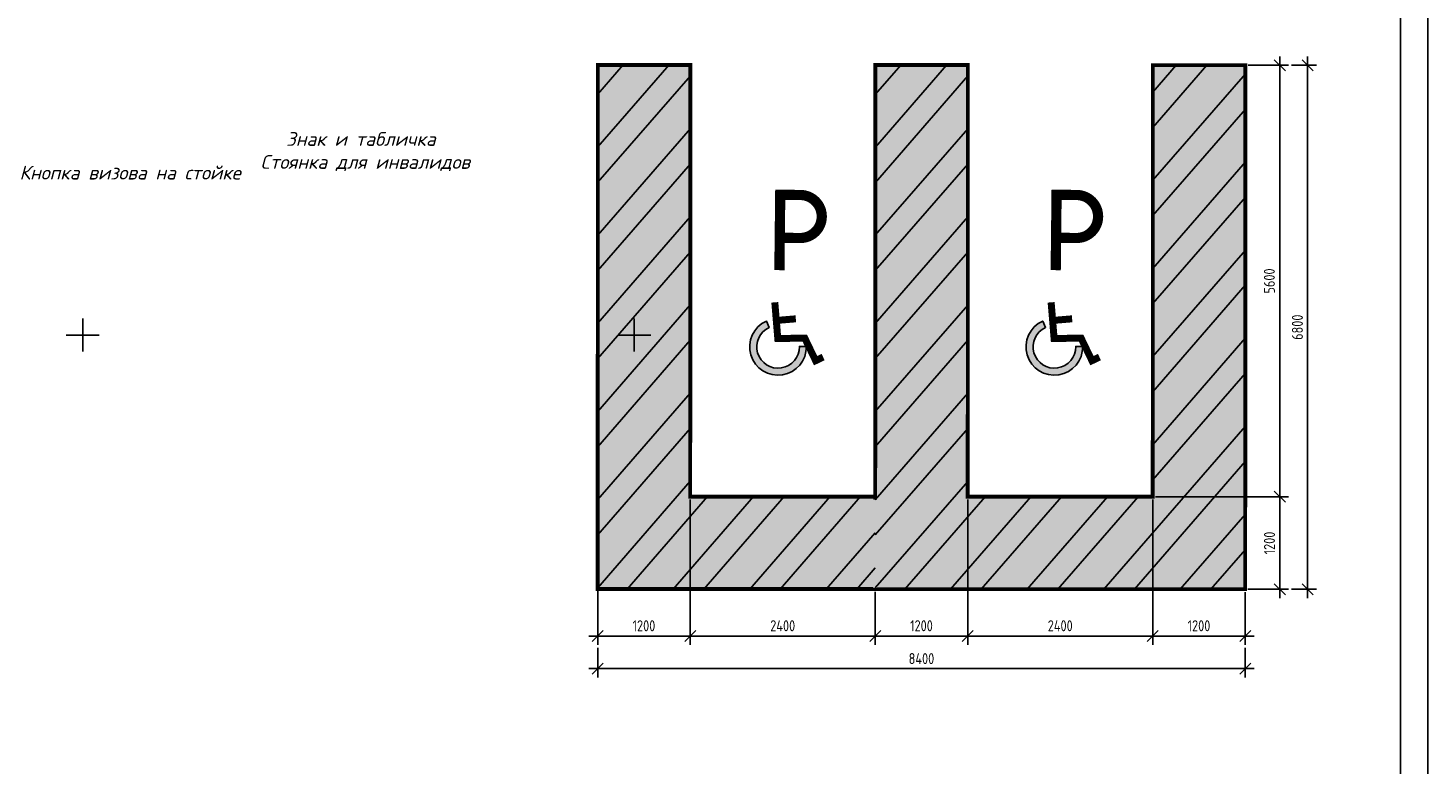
# Model space of a CAD drawing. Header units: millimetres. Extents: x -1999051 to 910003, y -179169 to 459591.
# Tile 366 of 656: x -1702509 to -1575611, y -102209 to -35450. Entities that reach past the tile are written whole.
import ezdxf

# ---------------------------------------------------------------- set-up
doc = ezdxf.new("R2010")
doc.units = ezdxf.units.MM
doc.layers.get('Defpoints').update_dxf_attribs({"lineweight": 30, "true_color": 0x00b0eb})
doc.layers.add('(001) Сетка', color=92, linetype='Continuous')
doc.layers.add('Цоколь', color=7, linetype='Continuous')
doc.styles.add('-GOST 250', font='isocpeui.ttf')
doc.styles.add('ГОСТ 2.304', font='CS_Gost2304.shx')
doc.dimstyles.new('СПДС', dxfattribs={"dimscale": 100, "dimtxt": 2.5, "dimasz": 2.5, "dimexe": 2, "dimexo": 0.625, "dimgap": 1, "dimtad": 1, "dimdec": 0, "dimtxsty": 'ГОСТ 2.304', "dimblk": 'OBLIQUE', "dimblk1": 'OBLIQUE', "dimblk2": 'OBLIQUE', "dimcen": 2.5, "dimdle": 2, "dimadec": 0, "dimazin": 2, "dimtfac": 0.75, "dimtdec": 4, "dimtmove": 1, "dimatfit": 3, "dimfxl": 1, "dimtfill": 1, "dimtolj": 1, "dimarcsym": 1})

# ---------------------------------------------------------------- blocks, each defined once
blk = doc.blocks.new('A11111111111')
blk.add_lwpolyline([(-186449.5644650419, -2503181.251670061), (654550.4355349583, -2503181.251670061), (654550.4355349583, -1909181.251670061), (-186449.5644650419, -1909181.251670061)], close=True)
for points in [[(649550.4355349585, -2498181.251670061), (-166449.5644650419, -2498181.251670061), (-166449.5644650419, -1914181.25167006), (649550.4355349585, -1914181.25167006), (649550.4355349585, -2498181.251670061)], [(654550.4355349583, -2498181.251670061), (654550.4355349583, -1914181.25167006)]]:
    blk.add_lwpolyline(points)
blk = doc.blocks.new('Setka')
at = {"layer": '(001) Сетка'}
for p, q in [((0, 1.5), (0, -1.5)), ((-1.5, 0), (1.5, 0))]:
    blk.add_line(p, q, dxfattribs=at)
blk = doc.blocks.new('A$C05d28b1e')
at = {"layer": '(001) Сетка', "xscale": 1000, "yscale": 1000, "zscale": 1000}
for p in [(84335, -62169), (134335, -62169)]:
    blk.add_blockref('Setka', p, dxfattribs=at)
blk = doc.blocks.new('_Oblique')
at = {"color": 0, "linetype": 'ByBlock', "lineweight": -2}
blk.add_line((-0.5, -0.5), (0.5, 0.5), dxfattribs=at)
blk = doc.blocks.new('*D838')
at = {"color": 0, "lineweight": -2, "ltscale": 400, "transparency": 16777216}
for p, q in [((-1642484.116493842, -78202.52244289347), (-1642484.116493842, -91408.97753208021)), ((-1650871.85466315, -86470.67102443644), (-1650871.85466315, -91408.97753208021)), ((-1651671.85466315, -90608.97753208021), (-1641684.116493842, -90608.97753208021))]:
    blk.add_line(p, q, dxfattribs=at)
at = {"layer": 'Defpoints', "color": 0, "ltscale": 400, "transparency": 16777216}
for p in [(-1642484.116493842, -77952.52244289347), (-1650871.85466315, -86220.67102443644), (-1642484.116493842, -90608.97753208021)]:
    blk.add_point(p, dxfattribs=at)
at = {"color": 0, "lineweight": -2, "ltscale": 400, "transparency": 16777216, "xscale": 1000, "yscale": 1000, "zscale": 1000, "rotation": 180}
blk.add_blockref('_Oblique', (-1650871.85466315, -90608.97753208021), dxfattribs=at)
at = {"color": 0, "lineweight": -2, "ltscale": 400, "transparency": 16777216, "xscale": 1000, "yscale": 1000, "zscale": 1000}
blk.add_blockref('_Oblique', (-1642484.116493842, -90608.97753208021), dxfattribs=at)
at = {"color": 0, "ltscale": 400, "transparency": 16777216, "insert": (-1646677.985578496, -89670.24721711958), "char_height": 1000, "attachment_point": 5, "style": 'ГОСТ 2.304', "bg_fill": 3, "box_fill_scale": 1.1, "bg_fill_color": 256, "bg_fill_true_color": 13158600, "bg_fill_transparency": 0}
blk.add_mtext('\\A1;1200', dxfattribs=at)
blk = doc.blocks.new('*D839')
at = {"color": 0, "lineweight": -2, "ltscale": 400, "transparency": 16777216}
for p, q in [((-1642484.116493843, -86587.23920717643), (-1642484.116493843, -91408.97753208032)), ((-1625717.74424498, -86593.35618632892), (-1625717.74424498, -91408.97753208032)), ((-1643284.116493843, -90608.97753208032), (-1624917.74424498, -90608.97753208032))]:
    blk.add_line(p, q, dxfattribs=at)
at = {"layer": 'Defpoints', "color": 0, "ltscale": 400, "transparency": 16777216}
for p in [(-1642484.116493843, -86337.23920717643), (-1625717.74424498, -86343.35618632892), (-1625717.74424498, -90608.97753208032)]:
    blk.add_point(p, dxfattribs=at)
at = {"color": 0, "lineweight": -2, "ltscale": 400, "transparency": 16777216, "xscale": 1000, "yscale": 1000, "zscale": 1000, "rotation": 180}
blk.add_blockref('_Oblique', (-1642484.116493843, -90608.97753208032), dxfattribs=at)
at = {"color": 0, "lineweight": -2, "ltscale": 400, "transparency": 16777216, "xscale": 1000, "yscale": 1000, "zscale": 1000}
blk.add_blockref('_Oblique', (-1625717.74424498, -90608.97753208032), dxfattribs=at)
at = {"color": 0, "ltscale": 400, "transparency": 16777216, "insert": (-1634100.930369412, -89670.24721711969), "char_height": 1000, "attachment_point": 5, "style": 'ГОСТ 2.304', "bg_fill": 3, "box_fill_scale": 1.1, "bg_fill_color": 256, "bg_fill_true_color": 13158600, "bg_fill_transparency": 0}
blk.add_mtext('\\A1;2400', dxfattribs=at)
blk = doc.blocks.new('*D840')
at = {"color": 0, "lineweight": -2, "ltscale": 400, "transparency": 16777216}
for p, q in [((-1617329.969549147, -78211.69958569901), (-1617329.969549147, -91408.97753208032)), ((-1625717.744244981, -86593.35618632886), (-1625717.744244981, -91408.97753208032)), ((-1626517.744244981, -90608.97753208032), (-1616529.969549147, -90608.97753208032))]:
    blk.add_line(p, q, dxfattribs=at)
at = {"layer": 'Defpoints', "color": 0, "ltscale": 400, "transparency": 16777216}
for p in [(-1617329.969549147, -77961.69958569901), (-1625717.744244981, -86343.35618632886), (-1617329.969549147, -90608.97753208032)]:
    blk.add_point(p, dxfattribs=at)
at = {"color": 0, "lineweight": -2, "ltscale": 400, "transparency": 16777216, "xscale": 1000, "yscale": 1000, "zscale": 1000, "rotation": 180}
blk.add_blockref('_Oblique', (-1625717.744244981, -90608.97753208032), dxfattribs=at)
at = {"color": 0, "lineweight": -2, "ltscale": 400, "transparency": 16777216, "xscale": 1000, "yscale": 1000, "zscale": 1000}
blk.add_blockref('_Oblique', (-1617329.969549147, -90608.97753208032), dxfattribs=at)
at = {"color": 0, "ltscale": 400, "transparency": 16777216, "insert": (-1621523.856897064, -89670.24721711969), "char_height": 1000, "attachment_point": 5, "style": 'ГОСТ 2.304', "bg_fill": 3, "box_fill_scale": 1.1, "bg_fill_color": 256, "bg_fill_true_color": 13158600, "bg_fill_transparency": 0}
blk.add_mtext('\\A1;1200', dxfattribs=at)
blk = doc.blocks.new('*D841')
at = {"color": 0, "lineweight": -2, "ltscale": 400, "transparency": 16777216}
for p, q in [((-1600560.538252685, -78217.81768090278), (-1600560.538252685, -91408.97753208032)), ((-1617329.969549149, -86605.5923767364), (-1617329.969549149, -91408.97753208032)), ((-1618129.969549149, -90608.97753208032), (-1599760.538252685, -90608.97753208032))]:
    blk.add_line(p, q, dxfattribs=at)
at = {"layer": 'Defpoints', "color": 0, "ltscale": 400, "transparency": 16777216}
for p in [(-1600560.538252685, -77967.81768090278), (-1617329.969549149, -86355.5923767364), (-1600560.538252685, -90608.97753208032)]:
    blk.add_point(p, dxfattribs=at)
at = {"color": 0, "lineweight": -2, "ltscale": 400, "transparency": 16777216, "xscale": 1000, "yscale": 1000, "zscale": 1000, "rotation": 180}
blk.add_blockref('_Oblique', (-1617329.969549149, -90608.97753208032), dxfattribs=at)
at = {"color": 0, "lineweight": -2, "ltscale": 400, "transparency": 16777216, "xscale": 1000, "yscale": 1000, "zscale": 1000}
blk.add_blockref('_Oblique', (-1600560.538252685, -90608.97753208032), dxfattribs=at)
at = {"color": 0, "ltscale": 400, "transparency": 16777216, "insert": (-1608945.253900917, -89670.24721711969), "char_height": 1000, "attachment_point": 5, "style": 'ГОСТ 2.304', "bg_fill": 3, "box_fill_scale": 1.1, "bg_fill_color": 256, "bg_fill_true_color": 13158600, "bg_fill_transparency": 0}
blk.add_mtext('\\A1;2400', dxfattribs=at)
blk = doc.blocks.new('*D842')
at = {"color": 0, "lineweight": -2, "ltscale": 400, "transparency": 16777216}
for p, q in [((-1600560.538252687, -86605.5923767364), (-1600560.538252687, -91408.97753208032)), ((-1592178.882520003, -86608.28956732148), (-1592178.882520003, -91408.97753208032)), ((-1601360.538252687, -90608.97753208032), (-1591378.882520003, -90608.97753208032))]:
    blk.add_line(p, q, dxfattribs=at)
at = {"layer": 'Defpoints', "color": 0, "ltscale": 400, "transparency": 16777216}
for p in [(-1600560.538252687, -86355.5923767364), (-1592178.882520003, -86358.28956732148), (-1592178.882520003, -90608.97753208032)]:
    blk.add_point(p, dxfattribs=at)
at = {"color": 0, "lineweight": -2, "ltscale": 400, "transparency": 16777216, "xscale": 1000, "yscale": 1000, "zscale": 1000, "rotation": 180}
blk.add_blockref('_Oblique', (-1600560.538252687, -90608.97753208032), dxfattribs=at)
at = {"color": 0, "lineweight": -2, "ltscale": 400, "transparency": 16777216, "xscale": 1000, "yscale": 1000, "zscale": 1000}
blk.add_blockref('_Oblique', (-1592178.882520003, -90608.97753208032), dxfattribs=at)
at = {"color": 0, "ltscale": 400, "transparency": 16777216, "insert": (-1596369.710386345, -89670.24721711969), "char_height": 1000, "attachment_point": 5, "style": 'ГОСТ 2.304', "bg_fill": 3, "box_fill_scale": 1.1, "bg_fill_color": 256, "bg_fill_true_color": 13158600, "bg_fill_transparency": 0}
blk.add_mtext('\\A1;1200', dxfattribs=at)
blk = doc.blocks.new('*D843')
at = {"color": 0, "lineweight": -2, "ltscale": 400, "transparency": 16777216}
for p, q in [((-1589040.711023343, -87158.28956732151), (-1589040.711023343, -77167.81768090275)), ((-1600310.538252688, -77967.81768090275), (-1588240.711023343, -77967.81768090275)), ((-1591928.882520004, -86358.28956732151), (-1588240.711023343, -86358.28956732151))]:
    blk.add_line(p, q, dxfattribs=at)
at = {"layer": 'Defpoints', "color": 0, "ltscale": 400, "transparency": 16777216}
for p in [(-1600560.538252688, -77967.81768090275), (-1589040.711023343, -77967.81768090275), (-1592178.882520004, -86358.28956732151)]:
    blk.add_point(p, dxfattribs=at)
at = {"color": 0, "lineweight": -2, "ltscale": 400, "transparency": 16777216, "xscale": 1000, "yscale": 1000, "zscale": 1000}
for p, rotation in [((-1589040.711023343, -77967.81768090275), 90), ((-1589040.711023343, -86358.28956732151), 270)]:
    blk.add_blockref('_Oblique', p, dxfattribs=dict(at, rotation=rotation))
at = {"color": 0, "ltscale": 400, "transparency": 16777216, "insert": (-1589979.441338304, -82163.05362411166), "char_height": 1000, "attachment_point": 5, "rotation": 90, "style": 'ГОСТ 2.304', "bg_fill": 3, "box_fill_scale": 1.1, "bg_fill_color": 256, "bg_fill_true_color": 13158600, "bg_fill_transparency": 0}
blk.add_mtext('\\A1;1200', dxfattribs=at)
blk = doc.blocks.new('*D844')
at = {"color": 0, "lineweight": -2, "ltscale": 400, "transparency": 16777216}
for p, q in [((-1589040.711023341, -78767.81768090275), (-1589040.711023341, -38024.86971497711)), ((-1591911.901728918, -38824.86971497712), (-1588240.711023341, -38824.86971497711)), ((-1591926.182492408, -77967.81768090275), (-1588240.711023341, -77967.81768090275))]:
    blk.add_line(p, q, dxfattribs=at)
at = {"layer": 'Defpoints', "color": 0, "ltscale": 400, "transparency": 16777216}
for p in [(-1592161.901728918, -38824.86971497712), (-1589040.711023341, -38824.86971497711), (-1592176.182492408, -77967.81768090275)]:
    blk.add_point(p, dxfattribs=at)
at = {"color": 0, "lineweight": -2, "ltscale": 400, "transparency": 16777216, "xscale": 1000, "yscale": 1000, "zscale": 1000}
for p, rotation in [((-1589040.711023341, -38824.86971497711), 90), ((-1589040.711023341, -77967.81768090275), 270)]:
    blk.add_blockref('_Oblique', p, dxfattribs=dict(at, rotation=rotation))
at = {"color": 0, "ltscale": 400, "transparency": 16777216, "insert": (-1589990.358709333, -58396.34369793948), "char_height": 1000, "attachment_point": 5, "rotation": 90, "style": 'ГОСТ 2.304', "bg_fill": 3, "box_fill_scale": 1.1, "bg_fill_color": 256, "bg_fill_true_color": 13158600, "bg_fill_transparency": 0}
blk.add_mtext('\\A1;5600', dxfattribs=at)
blk = doc.blocks.new('*D845')
at = {"color": 0, "lineweight": -2, "ltscale": 400, "transparency": 16777216}
for p, q in [((-1586521.206501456, -38024.86971497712), (-1586521.206501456, -87158.28956732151)), ((-1587990.71102336, -38824.86971497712), (-1585721.206501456, -38824.86971497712)), ((-1587990.71102336, -86358.28956732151), (-1585721.206501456, -86358.28956732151))]:
    blk.add_line(p, q, dxfattribs=at)
at = {"layer": 'Defpoints', "color": 0, "ltscale": 400, "transparency": 16777216}
for p in [(-1588240.71102336, -38824.86971497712), (-1588240.71102336, -86358.28956732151), (-1586521.206501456, -86358.28956732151)]:
    blk.add_point(p, dxfattribs=at)
at = {"color": 0, "lineweight": -2, "ltscale": 400, "transparency": 16777216, "xscale": 1000, "yscale": 1000, "zscale": 1000}
for p, rotation in [((-1586521.206501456, -38824.86971497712), 90), ((-1586521.206501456, -86358.28956732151), 270)]:
    blk.add_blockref('_Oblique', p, dxfattribs=dict(at, rotation=rotation))
at = {"color": 0, "ltscale": 400, "transparency": 16777216, "insert": (-1587450.143509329, -62591.57964114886), "char_height": 1000, "attachment_point": 5, "rotation": 90, "style": 'ГОСТ 2.304', "bg_fill": 3, "box_fill_scale": 1.1, "bg_fill_color": 256, "bg_fill_true_color": 13158600, "bg_fill_transparency": 0}
blk.add_mtext('\\A1;6800', dxfattribs=at)
blk = doc.blocks.new('*D846')
at = {"color": 0, "lineweight": -2, "ltscale": 400, "transparency": 16777216}
for p, q in [((-1650871.854663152, -91658.97753208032), (-1650871.854663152, -94348.60451807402)), ((-1592178.882520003, -91658.97753208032), (-1592178.882520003, -94348.60451807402)), ((-1651671.854663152, -93548.60451807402), (-1591378.882520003, -93548.60451807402))]:
    blk.add_line(p, q, dxfattribs=at)
at = {"layer": 'Defpoints', "color": 0, "ltscale": 400, "transparency": 16777216}
for p in [(-1650871.854663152, -91408.97753208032), (-1592178.882520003, -91408.97753208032), (-1592178.882520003, -93548.60451807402)]:
    blk.add_point(p, dxfattribs=at)
at = {"color": 0, "lineweight": -2, "ltscale": 400, "transparency": 16777216, "xscale": 1000, "yscale": 1000, "zscale": 1000, "rotation": 180}
blk.add_blockref('_Oblique', (-1650871.854663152, -93548.60451807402), dxfattribs=at)
at = {"color": 0, "lineweight": -2, "ltscale": 400, "transparency": 16777216, "xscale": 1000, "yscale": 1000, "zscale": 1000}
blk.add_blockref('_Oblique', (-1592178.882520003, -93548.60451807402), dxfattribs=at)
at = {"color": 0, "ltscale": 400, "transparency": 16777216, "insert": (-1621525.368591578, -92648.60451807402), "char_height": 1000, "attachment_point": 5, "style": 'ГОСТ 2.304', "bg_fill": 3, "box_fill_scale": 1.1, "bg_fill_color": 256, "bg_fill_true_color": 13158600, "bg_fill_transparency": 0}
blk.add_mtext('\\A1;8400', dxfattribs=at)
blk = doc.blocks.new('wsrthrthrth')
at = {"ltscale": 100}
h = blk.add_hatch(color=5, dxfattribs=at)
h.dxf.hatch_style = 1
h.paths.add_polyline_path([(1765785.80453664, 190865.3956558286), (1765190.187160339, 190865.6129585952), (1764861.517757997, 190487.179261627), (1764861.296917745, 189800.907043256)])
h.paths.add_polyline_path([(1766060.943596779, 190038.8306725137), (1766061.158108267, 190725.095603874), (1764861.14969091, 189343.3922310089), (1764860.928850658, 188657.1200126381)])
h.paths.add_polyline_path([(1766060.586077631, 188895.0557869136), (1766060.80058912, 189581.3207182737), (1764860.781623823, 188199.6052003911), (1764860.560783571, 187513.3329820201)])
h.paths.add_polyline_path([(1764860.413556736, 187055.8181697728), (1764860.192716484, 186369.545951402), (1766060.228558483, 187751.2809013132), (1766060.443069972, 188437.5458326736)])
h.paths.add_polyline_path([(1764860.045489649, 185912.0311391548), (1764859.824649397, 185225.7589207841), (1766059.871039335, 186607.5060157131), (1766060.085550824, 187293.7709470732)])
h.paths.add_polyline_path([(1766059.513520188, 185463.7311301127), (1766059.728031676, 186149.9960614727), (1764859.677422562, 184768.244108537), (1764859.456582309, 184081.9718901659)])
h.paths.add_polyline_path([(1766879.542261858, 185264.5583383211), (1766283.924885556, 185264.7756410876), (1765242.435681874, 184065.5930981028), (1765838.053058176, 184065.3757953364)])
h.paths.add_polyline_path([(1767872.237889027, 185264.1961670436), (1767276.620512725, 185264.4134698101), (1766235.131309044, 184065.2309268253), (1766830.748685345, 184065.0136240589)])
h = blk.add_hatch(color=5, dxfattribs=at)
h.dxf.hatch_style = 1
h.paths.add_polyline_path([(1768458.574020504, 185263.982250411), (1768269.316139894, 185264.0512985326), (1767227.826936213, 184064.8687555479), (1767823.444312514, 184064.6514527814), (1768458.404003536, 184795.7512801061)])
h.paths.add_polyline_path([(1769384.491605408, 190864.0827245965), (1768788.874229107, 190864.300027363), (1768460.208179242, 190485.8701904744), (1768459.993416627, 189799.6049699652)])
h.paths.add_polyline_path([(1769659.630665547, 190037.5177412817), (1769659.845177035, 190723.7826726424), (1768459.850241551, 189342.0948229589), (1768459.635478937, 188655.8296024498)])
h.paths.add_polyline_path([(1769659.273146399, 188893.7428556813), (1769659.487657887, 189580.0077870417), (1768459.49230386, 188198.3194554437), (1768459.277541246, 187512.0542349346)])
h.paths.add_polyline_path([(1769658.915627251, 187749.9679700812), (1769659.130138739, 188436.2329014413), (1768459.13436617, 187054.5440879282), (1768458.919603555, 186368.278867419)])
h.paths.add_polyline_path([(1769658.558108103, 186606.1930844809), (1769658.772619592, 187292.4580158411), (1768458.776428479, 185910.768720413), (1768458.574020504, 185263.982250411), (1768458.576069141, 185263.9822496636), (1768458.561665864, 185224.5034999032)])
h.paths.add_polyline_path([(1769658.200588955, 185462.4181988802), (1769658.415100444, 186148.6831302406), (1768458.393550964, 184766.9646368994), (1768458.144350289, 184080.6597640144)])
h.paths.add_polyline_path([(1770478.229330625, 185263.2454070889), (1769882.611954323, 185263.4627098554), (1768841.122750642, 184064.2801668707), (1769436.740126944, 184064.0628641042)])
h.paths.add_polyline_path([(1771470.924957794, 185262.8832358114), (1770875.307581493, 185263.1005385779), (1769833.818377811, 184063.9179955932), (1770429.435754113, 184063.7006928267)])
h.paths.add_polyline_path([(1768458.237869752, 184338.2146981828), (1768220.522563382, 184064.5065842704), (1768458.138425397, 184064.4198934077), (1768458.144350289, 184080.6597640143)])
h.paths.add_polyline_path([(1773257.067947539, 186176.1054037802), (1773257.288787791, 186862.3776221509), (1772057.331299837, 185480.7328899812), (1772057.263137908, 185262.6693184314), (1771868.003208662, 185262.7383673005), (1770826.514004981, 184063.5558243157), (1771422.131381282, 184063.3385215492)])
h.paths.add_polyline_path([(1773256.699880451, 185032.318373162), (1773256.920720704, 185718.5905915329), (1771819.20963215, 184063.1936530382), (1772414.827008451, 184062.9763502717)])
h.paths.add_polyline_path([(1773256.552653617, 184574.8035609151), (1772811.905259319, 184062.8314817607), (1773256.38785042, 184062.6693184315)])
h.paths.add_polyline_path([(1773257.436014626, 187319.8924343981), (1773257.656854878, 188006.1646527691), (1772057.688818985, 186624.5077755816), (1772057.474307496, 185938.2428442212)])
h.paths.add_polyline_path([(1773257.804081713, 188463.6794650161), (1773258.024921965, 189149.9516833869), (1772058.046338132, 187768.2826611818), (1772057.831826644, 187082.0177298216)])
h.paths.add_polyline_path([(1773258.1721488, 189607.466495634), (1773258.392989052, 190293.738714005), (1772058.40385728, 188912.057546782), (1772058.189345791, 188225.7926154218)])
h.paths.add_polyline_path([(1773258.540215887, 190751.2535262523), (1773258.57606914, 190862.6693184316), (1772759.656737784, 190862.851342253), (1772058.761376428, 190055.8324323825), (1772058.546864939, 189369.5675010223)])
h.paths.add_polyline_path([(1772362.578486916, 190862.996210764), (1772059.013712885, 190863.1069621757), (1772058.904384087, 190513.3423866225)])
at = {"layer": 'Цоколь', "ltscale": 100}
h = blk.add_hatch(color=2, dxfattribs=at)
h.dxf.hatch_style = 1
h.paths.add_polyline_path([(1766061.158108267, 190725.095603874), (1766061.201931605, 190865.2951808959), (1765785.80453664, 190865.3956558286), (1764861.296917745, 189800.907043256), (1764861.14969091, 189343.3922310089)])
h.paths.add_polyline_path([(1765190.187160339, 190865.6129585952), (1764861.639575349, 190865.73282464), (1764861.517757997, 190487.179261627)])
h.paths.add_polyline_path([(1769659.845177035, 190723.7826726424), (1769659.889000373, 190863.9822496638), (1769384.491605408, 190864.0827245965), (1768459.993416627, 189799.6049699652), (1768459.850241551, 189342.0948229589)])
h.paths.add_polyline_path([(1768788.874229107, 190864.300027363), (1768460.326644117, 190864.4198934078), (1768460.208179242, 190485.8701904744)])
h.paths.add_polyline_path([(1772759.656737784, 190862.851342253), (1772362.578486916, 190862.996210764), (1772058.904384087, 190513.3423866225), (1772058.761376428, 190055.8324323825)])
h.paths.add_polyline_path([(1764861.126543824, 188657.3476388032), (1764860.959617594, 188199.8101444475), (1766061.02625335, 189581.5805506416), (1766061.19317958, 190039.1180449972)])
h.paths.add_polyline_path([(1764860.709228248, 187513.503902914), (1764860.542302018, 187055.9664085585), (1766060.608937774, 188437.7368147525), (1766060.775864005, 188895.2743091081)])
h.paths.add_polyline_path([(1766060.191622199, 187293.8930788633), (1766060.358548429, 187751.4305732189), (1764860.291912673, 186369.6601670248), (1764860.124986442, 185912.1226726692)])
h.paths.add_polyline_path([(1766059.774306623, 186150.0493429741), (1766059.941232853, 186607.5868373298), (1764859.874597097, 185225.8164311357), (1764859.707670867, 184768.2789367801)])
h.paths.add_polyline_path([(1766283.924885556, 185264.7756410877), (1766059.451356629, 185264.8575371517), (1766059.523917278, 185463.7431014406), (1764859.457281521, 184081.9726952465), (1764859.451356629, 184065.7328246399), (1765242.435681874, 184065.5930981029)])
h.paths.add_polyline_path([(1765838.053058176, 184065.3757953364), (1766235.131309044, 184065.2309268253), (1767276.620512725, 185264.4134698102), (1766879.542261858, 185264.5583383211)])
h.paths.add_polyline_path([(1766830.748685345, 184065.0136240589), (1767227.826936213, 184064.8687555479), (1768269.316139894, 185264.0512985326), (1767872.237889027, 185264.1961670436)])
h = blk.add_hatch(color=2, dxfattribs=at)
h.dxf.hatch_style = 1
h.paths.add_polyline_path([(1768459.813612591, 188656.034707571), (1768459.646686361, 188198.4972132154), (1769659.713322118, 189580.2676194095), (1769659.880248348, 190037.8051137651)])
h.paths.add_polyline_path([(1768459.396297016, 187512.1909716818), (1768459.229370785, 187054.6534773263), (1769659.296006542, 188436.4238835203), (1769659.462932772, 188893.9613778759)])
h.paths.add_polyline_path([(1769658.878690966, 187292.5801476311), (1769659.045617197, 187750.1176419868), (1768458.97898144, 186368.3472357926), (1768458.81205521, 185910.8097414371)])
h.paths.add_polyline_path([(1769658.461375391, 186148.736411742), (1769658.628301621, 186606.2739060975), (1768458.561665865, 185224.5034999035), (1768458.394739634, 184766.9660055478)])
h.paths.add_polyline_path([(1769882.611954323, 185263.4627098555), (1769658.138425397, 185263.5446059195), (1769658.210986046, 185462.4301702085), (1768458.144350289, 184080.6597640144), (1768458.138425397, 184064.4198934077), (1768841.122750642, 184064.2801668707)])
h.paths.add_polyline_path([(1769436.740126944, 184064.0628641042), (1769833.818377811, 184063.9179955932), (1770875.307581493, 185263.1005385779), (1770478.229330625, 185263.245407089)])
h.paths.add_polyline_path([(1770429.435754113, 184063.7006928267), (1770826.514004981, 184063.5558243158), (1771868.003208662, 185262.7383673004), (1771470.924957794, 185262.8832358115)])
h.paths.add_polyline_path([(1773256.992020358, 185718.6726867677), (1773257.158946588, 186176.2101811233), (1771422.131381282, 184063.3385215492), (1771819.20963215, 184063.1936530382)])
h.paths.add_polyline_path([(1772414.827008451, 184062.9763502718), (1772811.905259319, 184062.8314817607), (1773256.574704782, 184574.8289508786), (1773256.741631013, 185032.3664452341)])
h.paths.add_polyline_path([(1773257.409335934, 186862.5164226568), (1773257.576262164, 187320.0539170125), (1772057.509626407, 185938.2835108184), (1772057.342700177, 185480.7460164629)])
h.paths.add_polyline_path([(1772057.926941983, 187082.1272467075), (1772057.760015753, 186624.5897523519), (1773257.826651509, 188006.360158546), (1773257.993577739, 188463.8976529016)])
h.paths.add_polyline_path([(1772058.344257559, 188225.9709825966), (1772058.177331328, 187768.4334882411), (1773258.243967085, 189150.2038944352), (1773258.410893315, 189607.7413887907)])
h.paths.add_polyline_path([(1772058.761573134, 189369.8147184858), (1772058.594646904, 188912.2772241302), (1773258.392989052, 190293.738714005), (1773258.540215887, 190751.2535262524)])
h = blk.add_hatch(color=2, dxfattribs=at)
h.dxf.hatch_style = 1
edge = h.paths.add_edge_path()
edge.add_arc((1767198.710707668, 187207.9492785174), 367.1468807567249, -245.66889392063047, 0.9230496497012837, ccw=False)
edge.add_line((1767047.442851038, 187542.4860741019), (1767084.801728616, 187459.8649576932))
edge.add_arc((1767198.710707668, 187207.9492785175), 276.4719966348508, 114.3311060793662, 360.9230496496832)
edge.add_line((1767475.146827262, 187212.4031203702), (1767565.809944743, 187213.8638527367))
h = blk.add_hatch(color=2, dxfattribs=at)
h.dxf.hatch_style = 1
edge = h.paths.add_edge_path()
edge.add_arc((1770781.967729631, 187207.9492785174), 367.1468807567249, -245.66889392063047, 0.9230496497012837, ccw=False)
edge.add_line((1770630.699873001, 187542.4860741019), (1770668.058750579, 187459.8649576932))
edge.add_arc((1770781.967729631, 187207.9492785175), 276.4719966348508, 114.3311060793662, 360.9230496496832)
edge.add_line((1771058.403849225, 187212.4031203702), (1771149.066966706, 187213.8638527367))
h = blk.add_hatch(color=2, dxfattribs=at)
h.dxf.hatch_style = 1
h.paths.add_polyline_path([(1768458.238315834, 184338.2152118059), (1768458.405242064, 184795.7527061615), (1767823.444312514, 184064.6514527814), (1768220.522563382, 184064.5065842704)])
at = {"color": 2, "ltscale": 100}
for points, const_width in [([(1768458.144350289, 184080.6597640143), (1768458.138425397, 184064.4198934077), (1764859.451356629, 184065.7328246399), (1764861.639575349, 190865.73282464), (1766061.201931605, 190865.2951808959), (1766059.451356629, 185264.8575371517), (1768458.576069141, 185263.9822496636), (1768458.561665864, 185224.5034999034)], 49.98176817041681), ([(1768458.561665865, 185224.5034999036), (1768460.326644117, 190864.4198934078), (1769659.889000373, 190863.9822496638), (1769658.138425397, 185263.5446059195), (1772057.263137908, 185262.6693184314), (1772059.013712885, 190863.1069621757), (1773258.57606914, 190862.6693184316), (1773256.38785042, 184062.6693184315), (1768458.138425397, 184064.4198934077), (1768458.144350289, 184080.6597640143)], 49.98176817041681), ([(1767156.365030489, 187785.4095221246), (1767195.04566522, 187315.7149195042), (1767544.994101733, 187321.3531660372), (1767685.847244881, 187028.2142828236), (1767783.022726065, 187074.9070716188)], 90.6748841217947), ([(1767156.365030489, 187785.4095221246), (1767195.04566522, 187315.7149195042), (1767544.994101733, 187321.3531660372), (1767685.847244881, 187028.2142828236), (1767783.022726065, 187074.9070716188)], 90.6748841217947), ([(1770739.622052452, 187785.4095221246), (1770778.302687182, 187315.7149195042), (1771128.251123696, 187321.3531660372), (1771269.104266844, 187028.2142828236), (1771366.279748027, 187074.9070716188)], 90.6748841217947), ([(1770739.622052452, 187785.4095221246), (1770778.302687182, 187315.7149195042), (1771128.251123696, 187321.3531660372), (1771269.104266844, 187028.2142828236), (1771366.279748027, 187074.9070716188)], 90.6748841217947), ([(1767175.705347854, 187550.5622208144), (1767428.73827383, 187571.4001740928)], 90.6748841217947), ([(1770758.962369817, 187550.5622208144), (1771011.995295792, 187571.4001740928)], 90.6748841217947)]:
    blk.add_lwpolyline(points, dxfattribs=dict(at, const_width=const_width))
at = {"color": 255, "ltscale": 100}
for points in [[(1765785.80453664, 190865.3956558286), (1764861.543859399, 189801.1913746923)], [(1765190.187160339, 190865.6129585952), (1764861.794248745, 190487.4976162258)], [(1769384.491605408, 190864.0827245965), (1768460.230928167, 189799.87844346)], [(1768788.874229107, 190864.300027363), (1768460.481317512, 190486.1846849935)], [(1772759.656737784, 190862.851342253), (1772059.01196248, 190056.1209600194)], [(1772362.578486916, 190862.996210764), (1772059.17888871, 190513.6584543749)], [(1766061.158108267, 190725.095603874), (1764861.376933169, 189343.6538803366)], [(1769659.845177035, 190723.7826726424), (1768460.064001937, 189342.3409491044)], [(1773258.540215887, 190751.2535262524), (1772058.761573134, 189369.8147184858)], [(1773258.392989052, 190293.738714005), (1772058.594646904, 188912.2772241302)], [(1766061.19317958, 190039.1180449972), (1764861.126543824, 188657.3476388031)], [(1769659.880248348, 190037.8051137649), (1768459.813612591, 188656.0347075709)], [(1766061.02625335, 189581.5805506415), (1764860.959617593, 188199.8101444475)], [(1769659.713322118, 189580.2676194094), (1768459.646686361, 188198.4972132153)], [(1773258.410893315, 189607.7413887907), (1772058.344257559, 188225.9709825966)], [(1773258.243967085, 189150.2038944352), (1772058.177331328, 187768.4334882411)], [(1766060.775864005, 188895.2743091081), (1764860.709228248, 187513.503902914)], [(1769659.462932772, 188893.9613778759), (1768459.396297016, 187512.1909716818)], [(1773257.993577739, 188463.8976529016), (1772057.926941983, 187082.1272467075)], [(1766060.608937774, 188437.7368147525), (1764860.542302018, 187055.9664085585)], [(1769659.296006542, 188436.4238835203), (1768459.229370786, 187054.6534773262)], [(1773257.826651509, 188006.360158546), (1772057.760015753, 186624.5897523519)], [(1766060.358548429, 187751.4305732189), (1764860.291912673, 186369.6601670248)], [(1769659.045617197, 187750.1176419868), (1768458.97898144, 186368.3472357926)], [(1766060.191622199, 187293.8930788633), (1764860.124986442, 185912.1226726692)], [(1769658.878690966, 187292.5801476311), (1768458.81205521, 185910.8097414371)], [(1773257.576262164, 187320.0539170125), (1772057.509626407, 185938.2835108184)], [(1773257.409335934, 186862.5164226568), (1772057.342700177, 185480.7460164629)], [(1766059.941232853, 186607.5868373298), (1764859.874597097, 185225.8164311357)], [(1769658.628301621, 186606.2739060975), (1768458.561665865, 185224.5034999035)], [(1766059.774306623, 186150.0493429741), (1764859.707670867, 184768.2789367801)], [(1769658.461375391, 186148.736411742), (1768458.394739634, 184766.9660055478)], [(1773257.158946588, 186176.2101811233), (1771422.131381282, 184063.3385215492)], [(1773256.992020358, 185718.6726867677), (1771819.20963215, 184063.1936530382)], [(1766059.523917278, 185463.7431014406), (1764859.457281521, 184081.9726952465)], [(1769658.210986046, 185462.4301702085), (1768458.144350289, 184080.6597640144)], [(1766283.924885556, 185264.7756410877), (1765242.435681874, 184065.5930981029)], [(1766879.542261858, 185264.5583383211), (1765838.053058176, 184065.3757953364)], [(1767276.620512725, 185264.4134698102), (1766235.131309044, 184065.2309268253)], [(1767872.237889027, 185264.1961670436), (1766830.748685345, 184065.0136240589)], [(1768269.316139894, 185264.0512985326), (1767227.826936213, 184064.8687555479)], [(1769882.611954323, 185263.4627098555), (1768841.122750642, 184064.2801668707)], [(1770478.229330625, 185263.245407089), (1769436.740126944, 184064.0628641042)], [(1770875.307581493, 185263.1005385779), (1769833.818377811, 184063.9179955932)], [(1771470.924957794, 185262.8832358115), (1770429.435754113, 184063.7006928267)], [(1771868.003208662, 185262.7383673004), (1770826.514004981, 184063.5558243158)], [(1773256.741631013, 185032.3664452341), (1772414.827008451, 184062.9763502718)], [(1768458.405242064, 184795.7527061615), (1767823.444312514, 184064.6514527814)], [(1773256.574704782, 184574.8289508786), (1772811.905259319, 184062.8314817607)], [(1768458.238315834, 184338.2152118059), (1768220.522563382, 184064.5065842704)]]:
    blk.add_lwpolyline(points, dxfattribs=at)
at = {"color": 2, "ltscale": 100, "const_width": 132.3532603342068}
for points in [[(1767220.479423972, 188623.077899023), (1767483.3374238, 188620.1813609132, 0.9999999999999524), (1767489.487000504, 189178.2494308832), (1767226.629000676, 189181.1459689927), (1767215.848792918, 188202.8526608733)], [(1770803.736445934, 188623.077899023), (1771066.594445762, 188620.1813609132, 0.9999999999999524), (1771072.744022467, 189178.2494308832), (1770809.886022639, 189181.1459689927), (1770799.10581488, 188202.8526608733)]]:
    blk.add_lwpolyline(points, format="xyb", dxfattribs=at)
at = {"color": 2, "ltscale": 100}
for points in [[(1767565.809944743, 187213.8638527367, -1.853169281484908), (1767047.442851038, 187542.4860741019), (1767084.801728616, 187459.8649576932, 1.853169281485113), (1767475.146827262, 187212.4031203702)], [(1771149.066966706, 187213.8638527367, -1.853169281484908), (1770630.699873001, 187542.4860741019), (1770668.058750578, 187459.8649576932, 1.853169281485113), (1771058.403849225, 187212.4031203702)]]:
    blk.add_lwpolyline(points, format="xyb", close=True, dxfattribs=at)

msp = doc.modelspace()

# ---------------------------------------------------------------- block references
at = {"xscale": 0.5, "yscale": 0.5, "zscale": 0.5}
msp.add_blockref('A11111111111', (-1902886.002647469, 1072421.392270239), dxfattribs=at)

# ---------------------------------------------------------------- next in the draw order: block references
at = {"color": 5, "lineweight": 50}
msp.add_blockref('A$C05d28b1e', (-1781886.086317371, -1136.907066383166), dxfattribs=at)

# ---------------------------------------------------------------- next in the draw order: texts
at = {"color": 250, "ltscale": 100, "char_height": 1250, "attachment_point": 2, "style": '-GOST 250'}
for s, insert, width in [('\\A1;Знак и табличка\\P Стоянка для инвалидов', (-1672338.491501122, -44892.32623966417), 24989.81600321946), ('\\A1;Кнопка визова на стойке', (-1693253.073663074, -47944.61666064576), 20558.33294327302)]:
    msp.add_mtext(s, dxfattribs=dict(at, insert=insert, width=width))

# ---------------------------------------------------------------- next in the draw order: dimensions: what is measured, and where the dimension line sits
at = {"ltscale": 400}
dim = msp.add_linear_dim(base=(-1642484.116493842, -90608.97753208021), p1=(-1650871.85466315, -86220.67102443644), p2=(-1642484.116493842, -77952.52244289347), text='1200', dimstyle='СПДС', override={"dimscale": 400}, dxfattribs=at)
dim.commit()
dim.dimension.update_dxf_attribs({"geometry": '*D838', "text_midpoint": (-1646677.985578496, -89670.24721711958)})

# ---------------------------------------------------------------- next in the draw order: dimensions: what is measured, and where the dimension line sits
dim = msp.add_linear_dim(base=(-1625717.74424498, -90608.97753208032), p1=(-1642484.116493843, -86337.23920717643), p2=(-1625717.74424498, -86343.35618632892), text='2400', dimstyle='СПДС', override={"dimscale": 400}, dxfattribs=at)
dim.commit()
dim.dimension.update_dxf_attribs({"geometry": '*D839', "text_midpoint": (-1634100.930369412, -89670.24721711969)})

# ---------------------------------------------------------------- next in the draw order: dimensions: what is measured, and where the dimension line sits
dim = msp.add_linear_dim(base=(-1617329.969549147, -90608.97753208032), p1=(-1625717.744244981, -86343.35618632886), p2=(-1617329.969549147, -77961.69958569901), text='1200', dimstyle='СПДС', override={"dimscale": 400}, dxfattribs=at)
dim.commit()
dim.dimension.update_dxf_attribs({"geometry": '*D840', "text_midpoint": (-1621523.856897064, -89670.24721711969)})

# ---------------------------------------------------------------- next in the draw order: dimensions: what is measured, and where the dimension line sits
dim = msp.add_linear_dim(base=(-1600560.538252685, -90608.97753208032), p1=(-1617329.969549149, -86355.5923767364), p2=(-1600560.538252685, -77967.81768090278), text='2400', dimstyle='СПДС', override={"dimscale": 400}, dxfattribs=at)
dim.commit()
dim.dimension.update_dxf_attribs({"geometry": '*D841', "text_midpoint": (-1608945.253900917, -89670.24721711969)})

# ---------------------------------------------------------------- next in the draw order: dimensions: what is measured, and where the dimension line sits
dim = msp.add_linear_dim(base=(-1592178.882520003, -90608.97753208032), p1=(-1600560.538252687, -86355.5923767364), p2=(-1592178.882520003, -86358.28956732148), text='1200', dimstyle='СПДС', override={"dimscale": 400}, dxfattribs=at)
dim.commit()
dim.dimension.update_dxf_attribs({"geometry": '*D842', "text_midpoint": (-1596369.710386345, -89670.24721711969)})

# ---------------------------------------------------------------- next in the draw order: dimensions: what is measured, and where the dimension line sits
dim = msp.add_linear_dim(base=(-1589040.711023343, -77967.81768090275), p1=(-1592178.882520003, -86358.28956732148), p2=(-1600560.538252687, -77967.81768090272), angle=90, text='1200', dimstyle='СПДС', override={"dimscale": 400}, dxfattribs=at)
dim.commit()
dim.dimension.update_dxf_attribs({"geometry": '*D843', "text_midpoint": (-1589979.441338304, -82163.05362411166)})
dim = msp.add_linear_dim(base=(-1592178.882520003, -93548.60451807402), p1=(-1650871.854663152, -91408.97753208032), p2=(-1592178.882520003, -91408.97753208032), text='8400', dimstyle='СПДС', override={"dimscale": 400}, dxfattribs=at)
dim.commit()
dim.dimension.update_dxf_attribs({"geometry": '*D846', "text_midpoint": (-1621525.368591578, -92648.60451807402)})

# ---------------------------------------------------------------- next in the draw order: dimensions: what is measured, and where the dimension line sits
dim = msp.add_linear_dim(base=(-1589040.711023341, -38824.86971497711), p1=(-1592176.182492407, -77967.81768090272), p2=(-1592161.901728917, -38824.8697149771), angle=90, text='5600', dimstyle='СПДС', override={"dimscale": 400}, dxfattribs=at)
dim.commit()
dim.dimension.update_dxf_attribs({"geometry": '*D844', "text_midpoint": (-1589990.358709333, -58396.34369793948)})

# ---------------------------------------------------------------- next in the draw order: block references
at = {"xscale": 6.989812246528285, "yscale": 6.989812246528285, "zscale": 6.989812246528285}
msp.add_blockref('wsrthrthrth', (-13986908.09768343, -1372919.092507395), dxfattribs=at)

# ---------------------------------------------------------------- next in the draw order: dimensions: what is measured, and where the dimension line sits
at = {"ltscale": 400}
dim = msp.add_linear_dim(base=(-1586521.206501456, -86358.28956732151), p1=(-1588240.711023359, -38824.8697149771), p2=(-1588240.711023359, -86358.28956732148), angle=90, text='6800', dimstyle='СПДС', override={"dimscale": 400}, dxfattribs=at)
dim.commit()
dim.dimension.update_dxf_attribs({"geometry": '*D845', "text_midpoint": (-1587450.143509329, -62591.57964114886)})

doc.saveas('drawing.dxf')
